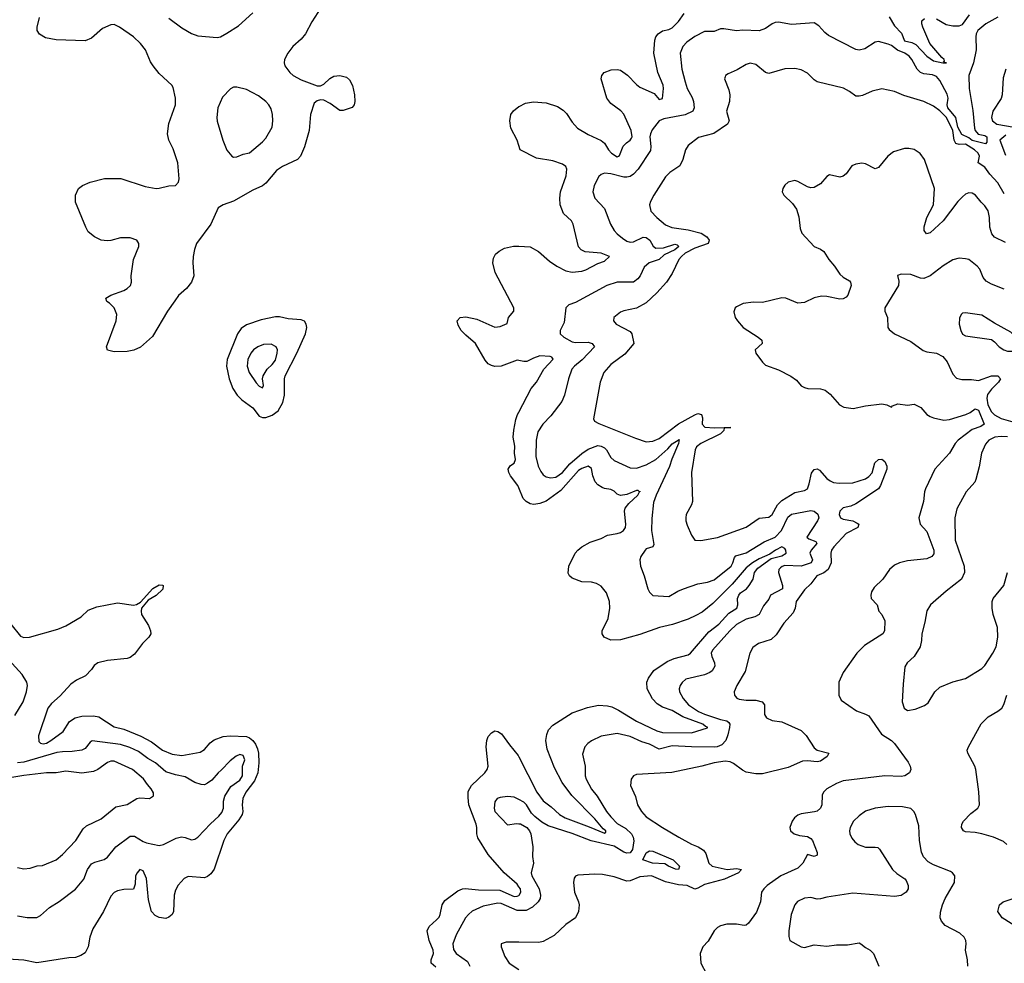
# Model space of a CAD drawing. Header units: inches. Extents: x 1173000 to 1307049, y 522583 to 678455.
# Tile 361 of 617: x 1266905 to 1273010, y 570669 to 576517. Entities that reach past the tile are written whole.
import ezdxf

# ---------------------------------------------------------------- set-up
doc = ezdxf.new("R2010")
doc.units = ezdxf.units.IN
doc.header["$MEASUREMENT"] = 0
doc.layers.add('B2567', color=7, linetype='Continuous')
doc.layers.add('B2577', color=7, linetype='Continuous')

msp = doc.modelspace()

# ---------------------------------------------------------------- linework, layer by layer
at = {"layer": 'B2567', "color": 5}
for points, elevation in [([(1268771.9, 576590), (1268716, 576504), (1268677.6, 576430), (1268650, 576396.4), (1268598.7, 576350), (1268567.8, 576310), (1268545.6, 576270), (1268544.5, 576250), (1268549.5, 576230), (1268579.6, 576190), (1268600.7, 576170), (1268650, 576144.7), (1268750, 576106.6), (1268770, 576106.6), (1268790, 576117.6), (1268828.2, 576151.8), (1268853.1, 576166.9), (1268890, 576170.7), (1268930, 576159.7), (1268950, 576143.6), (1268968.3, 576108.3), (1268979.9, 576050), (1268982, 576010), (1268978.8, 575990), (1268966.7, 575973.3), (1268910, 575953.2), (1268890, 575954.7), (1268830, 575997.6), (1268790, 576018), (1268770, 576019.1), (1268750, 576013.4), (1268730, 575998.8), (1268708.5, 575930), (1268700.3, 575830), (1268670.4, 575729.6), (1268645.1, 575670), (1268627.6, 575650), (1268533.4, 575606.6), (1268497.9, 575582.1), (1268430, 575502.8), (1268410, 575486.2), (1268350, 575460.9), (1268230, 575391.5), (1268166, 575370), (1268135.1, 575350), (1268089.2, 575250), (1268001, 575130), (1267987.8, 575092.2), (1267979.9, 575050), (1267977.5, 575010), (1267983.7, 574930), (1267969.9, 574890.1), (1267938.3, 574850), (1267890, 574807.1), (1267865.7, 574774.3), (1267821.8, 574710), (1267727.6, 574552.4), (1267653.9, 574486.1), (1267612.5, 574467.5), (1267570, 574459.9), (1267490, 574458.8), (1267450, 574468.6), (1267443, 574490), (1267502.5, 574650), (1267506.4, 574690), (1267490.1, 574730.1), (1267460.7, 574760.7), (1267445.5, 574770), (1267439.3, 574790), (1267470.7, 574810), (1267550, 574837.8), (1267571.6, 574850), (1267591.3, 574870), (1267597.6, 574890), (1267596.5, 574930), (1267609.4, 575030), (1267642.9, 575110), (1267644, 575130), (1267630.1, 575150.1), (1267590, 575165.5), (1267530, 575164.5), (1267470, 575148.1), (1267446.1, 575146.1), (1267410.2, 575150.2), (1267368.9, 575170), (1267330, 575202.4), (1267314.2, 575230), (1267250, 575384.9), (1267251.3, 575430), (1267269.2, 575470), (1267294.4, 575490), (1267342, 575510), (1267430, 575533.4), (1267532.1, 575532.1), (1267683.1, 575483.1), (1267750, 575471.3), (1267770, 575472.2), (1267830, 575487.1), (1267870, 575489.7), (1267890, 575509.6), (1267892.9, 575530), (1267885.5, 575630), (1267856.3, 575716.3), (1267830.3, 575770), (1267820.3, 575810), (1267830, 575873.2), (1267870.3, 575990), (1267870.3, 576030), (1267855.4, 576095.4), (1267848.2, 576110), (1267770, 576182.4), (1267731.4, 576231.4), (1267715.3, 576255.3), (1267684.2, 576330), (1267654.6, 576370), (1267610, 576410.4), (1267523, 576470), (1267490, 576486.3), (1267470, 576485.8), (1267418.5, 576461.5), (1267350, 576401.4), (1267310, 576385.4), (1267130, 576391.5), (1267064.3, 576404.3), (1267026.5, 576426.5), (1267013.5, 576450), (1267012.2, 576470), (1267027.1, 576530)], 740), ([(1267830, 576526), (1267910, 576467.2), (1267970, 576430.4), (1268010, 576417.1), (1268130, 576406.8), (1268150, 576410.8), (1268190, 576432.7), (1268260.9, 576479.1), (1268350, 576559.5)], 760), ([(1270000, 575736.5), (1269990.2, 575770), (1269950, 575844.9), (1269943.5, 575890), (1269950.2, 575930), (1269967.5, 575952.5), (1270000, 575978.8)], 740), ([(1270000, 574404.7), (1269990, 574406.9), (1269890, 574370.2), (1269850, 574367.9), (1269830, 574372.8), (1269810, 574384.6), (1269790, 574406.7), (1269730.2, 574510.2), (1269670, 574560.5), (1269642.4, 574590), (1269623, 574623), (1269617.4, 574650), (1269635.5, 574670), (1269670, 574675.2), (1269739.8, 574659.8), (1269850, 574611.6), (1269884.7, 574615.3), (1269927.1, 574632.9), (1269936.3, 574670), (1269968.2, 574710), (1269968.7, 574730), (1269851.8, 574950), (1269837.4, 575010), (1269842, 575038), (1269855.6, 575064.4), (1269876.9, 575083.1), (1269910, 575101.4), (1269965.9, 575114.1), (1270000, 575112.1)], 740), ([(1270000, 573616.2), (1269994.3, 573630), (1269947.5, 573690), (1269937.5, 573710), (1269934.2, 573730), (1269939.2, 573740.8), (1269947.2, 573752.8), (1269971.5, 573768.5), (1269978.5, 573790), (1269972.6, 573830), (1269974.1, 573874.1), (1269965, 573930), (1269967.7, 573972.3), (1269981.1, 574038.9), (1269992, 574070), (1270000, 574085.2)], 740), ([(1266850, 572770.9), (1266910, 572696.4), (1266930, 572687.8), (1266966, 572690), (1267141.4, 572738.6), (1267190, 572759.2), (1267285.1, 572814.9), (1267330, 572856.2), (1267382.3, 572877.7), (1267510, 572902), (1267610, 572887.1), (1267628.4, 572891.6), (1267653.5, 572906.5), (1267730, 572992.1), (1267770, 573014.1), (1267790, 573012.5), (1267794, 573010), (1267792.2, 572987.8), (1267751.1, 572948.9), (1267701.9, 572918.1), (1267660.3, 572870), (1267656.8, 572850), (1267660.5, 572830), (1267703.1, 572763.1), (1267715.8, 572730), (1267717, 572710), (1267705.2, 572690), (1267666.9, 572650), (1267615.5, 572584.5), (1267590, 572563.2), (1267570, 572556.9), (1267450, 572544.9), (1267389.5, 572530.5), (1267365.4, 572514.6), (1267349.4, 572490), (1267311.6, 572450), (1267255.8, 572424.2), (1267221.1, 572398.9), (1267154.5, 572325.5), (1267100.9, 572279.1), (1267078.8, 572250), (1267021.1, 572078.9), (1267023.8, 572043.8), (1267033.2, 572033.2), (1267050, 572028.5), (1267070, 572033.6), (1267097.1, 572050), (1267174.6, 572105.4), (1267213.1, 572166.9), (1267249.2, 572190.8), (1267290, 572200.1), (1267363, 572203), (1267396.1, 572196.1), (1267490, 572134.5), (1267550, 572120.2), (1267656.7, 572076.7), (1267721.4, 572041.4), (1267789.6, 571989.6), (1267850, 571963.7), (1267910, 571955.7), (1268022.6, 571977.4), (1268050, 571993.6), (1268085.7, 572034.3), (1268110, 572052.5), (1268166.7, 572073.3), (1268210, 572078.7), (1268310, 572073.2), (1268330, 572065), (1268350, 572048.8), (1268366.5, 572026.5), (1268378.6, 571998.6), (1268384.3, 571970), (1268388.3, 571910), (1268381.1, 571850), (1268360, 571800), (1268307.4, 571730), (1268288.2, 571690), (1268284.3, 571650), (1268288.5, 571610), (1268283.7, 571590), (1268262.7, 571557.3), (1268191.8, 571470), (1268169.6, 571430.4), (1268110, 571251.6), (1268090, 571222), (1268070, 571206), (1268050, 571198), (1267950, 571206.8), (1267925.3, 571194.7), (1267888.2, 571151.8), (1267870, 571120.9), (1267862.5, 571090), (1267857.9, 570990), (1267849, 570970), (1267830, 570953.6), (1267810, 570946.8), (1267770, 570952.9), (1267744.6, 570964.6), (1267720.9, 570990), (1267702.9, 571062.9), (1267690, 571194.3), (1267670, 571242.2), (1267650, 571250.1), (1267632.5, 571230), (1267623, 571210), (1267621.4, 571158.6), (1267610, 571128.9), (1267550, 571126.9), (1267510, 571118.3), (1267490, 571107.4), (1267470, 571084.9), (1267424.1, 570990), (1267358.4, 570881.6), (1267340.2, 570830), (1267328.8, 570771.2), (1267310, 570733), (1267283.8, 570716.2), (1267250, 570704.9), (1267210, 570702.6), (1267010, 570671.8), (1266930, 570687.4), (1266830, 570693.4)], 740), ([(1266874.9, 572205.1), (1266926.6, 572290), (1266947.4, 572350), (1266953.5, 572390), (1266949.6, 572410), (1266919.3, 572459.3), (1266837.6, 572550)], 760), ([(1270000, 571143.2), (1269990, 571158.1), (1269909.6, 571229.6), (1269810, 571342), (1269745.6, 571445.6), (1269739.6, 571470), (1269740.1, 571510), (1269735.6, 571530), (1269690.5, 571650), (1269684.4, 571695.6), (1269685.8, 571734.2), (1269705.7, 571770), (1269788.8, 571850), (1269803.1, 571870), (1269809, 571890), (1269798, 572010), (1269800.7, 572050), (1269810, 572075.1), (1269830, 572096.3), (1269850, 572109.6), (1269870, 572104.7), (1269892.7, 572090), (1269941.6, 572021.6), (1269996.1, 571956.1), (1270000, 571948.4)], 740), ([(1266890, 570963.7), (1266950, 570951.7), (1267010, 570951.7), (1267034.2, 570965.8), (1267090, 571014.4), (1267150, 571052), (1267250, 571127.7), (1267302.6, 571190), (1267324.1, 571250), (1267350, 571285.6), (1267370, 571295.8), (1267428.2, 571311.8), (1267450, 571326), (1267501.3, 571390), (1267590, 571456.9), (1267616.4, 571456.4), (1267670, 571423.2), (1267690, 571415.9), (1267770, 571398.9), (1267795.8, 571404.2), (1267875.8, 571444.2), (1267907.2, 571452.8), (1267930, 571449.1), (1267970, 571433.2), (1267990, 571436.9), (1268008.4, 571450), (1268087.7, 571532.3), (1268140.4, 571579.6), (1268157.6, 571602.4), (1268168.3, 571630), (1268167.5, 571672.5), (1268175.9, 571704.1), (1268214.7, 571765.3), (1268270, 571803.2), (1268287.1, 571830), (1268285.4, 571890), (1268300.9, 571930), (1268290, 571956), (1268270, 571962.2), (1268246.8, 571953.2), (1268210, 571923.5), (1268154.8, 571865.2), (1268134.4, 571850), (1268095.5, 571804.5), (1268070, 571784.2), (1268050, 571775.6), (1268030, 571776.2), (1267990, 571788.4), (1267930, 571824.7), (1267870, 571836.3), (1267810, 571854.7), (1267746.2, 571910), (1267698.3, 571938.3), (1267640.8, 571980.8), (1267587, 572007), (1267530, 572024.3), (1267353.7, 572046.3), (1267341.1, 572038.9), (1267310, 571999.2), (1267290, 571989.8), (1267230, 571980.2), (1267170, 571979.4), (1267134.1, 571974.1), (1266930, 571915.3), (1266891.6, 571911.6)], 760), ([(1266890, 571262.8), (1266930, 571254.9), (1266970, 571258.3), (1267012.4, 571272.4), (1267046.3, 571273.7), (1267130, 571310.3), (1267170, 571342.3), (1267252.4, 571430), (1267297.6, 571502.4), (1267318.9, 571521.1), (1267410, 571564.5), (1267501.5, 571638.5), (1267570, 571653.5), (1267630, 571689.1), (1267650, 571694.3), (1267710, 571690.7), (1267734.2, 571705.8), (1267734.8, 571725.2), (1267720.7, 571750), (1267696.2, 571776.2), (1267672, 571812), (1267604.4, 571870), (1267490, 571922), (1267470, 571921.5), (1267450, 571913), (1267390, 571868.7), (1267362.3, 571857.7), (1267290, 571847.1), (1267190, 571858.4), (1267130, 571848.3), (1267070, 571849.9), (1266930, 571831.9), (1266830, 571815.3)], 780), ([(1270000, 571682.7), (1269970, 571697.4), (1269930, 571702), (1269883, 571697), (1269864.7, 571690), (1269850.7, 571669.3), (1269847.3, 571630), (1269850.8, 571610), (1269930, 571527.7), (1269984.8, 571535.2), (1270000, 571533.9)], 760), ([(1269483.9, 570643.9), (1269456.1, 570670), (1269455.3, 570690), (1269471.4, 570730), (1269468.8, 570750), (1269443.3, 570810), (1269431.4, 570870), (1269442.9, 570897.1), (1269490, 570937.3), (1269504.6, 570955.4), (1269512.5, 570970), (1269523.9, 571030), (1269541.6, 571058.4), (1269621.8, 571118.2), (1269650, 571129.9), (1269667.8, 571132.2), (1269750, 571124.7), (1269881.4, 571121.4), (1269970, 571083.4), (1269990, 571084), (1270000, 571089.3)], 740), ([(1270000, 570996), (1269990, 570996.1), (1269890, 571039.5), (1269870, 571041.6), (1269777.9, 571022.1), (1269710, 570991.1), (1269688.1, 570971.9), (1269669.1, 570950), (1269610, 570845.6), (1269590.2, 570790), (1269594.8, 570754.8), (1269610, 570730.3), (1269680.6, 570680.6), (1269695.2, 570650)], 760), ([(1270000, 570798.5), (1269920.6, 570799.4), (1269890.8, 570790), (1269890.5, 570770), (1269913.7, 570710), (1269939.3, 570670), (1270000, 570629.1)], 780)]:
    msp.add_lwpolyline(points, dxfattribs=dict(at, elevation=elevation))
for points, elevation in [([(1268250, 576099.2), (1268230, 576097.7), (1268211.3, 576088.7), (1268163, 576037), (1268132.4, 575970), (1268126.4, 575910), (1268128.7, 575888.7), (1268164.9, 575770), (1268190, 575707.7), (1268220.7, 575670), (1268230, 575664.4), (1268250, 575666), (1268290, 575683.1), (1268330, 575692.4), (1268410, 575758.9), (1268430, 575783.1), (1268469.7, 575850), (1268474, 575890), (1268472.4, 575930), (1268464, 575964), (1268449.7, 575989.7), (1268429.8, 576009.8), (1268384.9, 576044.9), (1268346.2, 576066.2), (1268310, 576083.1)], 760), ([(1268490, 574675), (1268402.9, 574657.1), (1268310, 574625.5), (1268278.1, 574601.9), (1268254.4, 574570), (1268191.8, 574410), (1268186.7, 574370), (1268203.5, 574290), (1268225.6, 574230), (1268252.5, 574190), (1268281.3, 574161.3), (1268350, 574110.8), (1268390, 574060.4), (1268410, 574050.6), (1268430, 574050.6), (1268470, 574065.1), (1268508.1, 574091.9), (1268536.8, 574143.2), (1268547.4, 574190), (1268547.2, 574290), (1268551.7, 574310), (1268623, 574450), (1268677.1, 574570), (1268684.6, 574610), (1268681.2, 574630), (1268670, 574647.7), (1268650, 574657.5), (1268570, 574661.7), (1268515, 574675)], 740), ([(1268464.9, 574504.9), (1268416.9, 574503.1), (1268380.9, 574490), (1268354.7, 574470), (1268338, 574450), (1268318.7, 574410), (1268316, 574370), (1268327.8, 574330), (1268370, 574266), (1268390, 574244.9), (1268410, 574236), (1268415.6, 574250), (1268411, 574290), (1268415.3, 574310), (1268438.9, 574350), (1268470, 574380.2), (1268490, 574407.1), (1268501.3, 574450), (1268502.5, 574470), (1268495.1, 574490)], 760)]:
    msp.add_lwpolyline(points, close=True, dxfattribs=dict(at, elevation=elevation))
at = {"layer": 'B2577', "color": 5}
for points, elevation in [([(1270000, 575978.8), (1270000.7, 575979.3), (1270041.4, 575998.6), (1270090, 576007.6), (1270170, 576002.4), (1270239.2, 575979.2), (1270275.4, 575955.4), (1270294.9, 575934.9), (1270330, 575880.7), (1270364.3, 575844.3), (1270430, 575805.7), (1270510, 575767.5), (1270530.4, 575750.4), (1270556.1, 575710), (1270575.2, 575690), (1270610, 575667), (1270617.6, 575670), (1270624.1, 575675.9), (1270647.1, 575732.9), (1270666.2, 575753.8), (1270690.2, 575770), (1270698.2, 575781.8), (1270701.9, 575790), (1270697, 575830), (1270650.8, 575930.8), (1270632.6, 575952.6), (1270570, 575997.6), (1270544.8, 576030), (1270511.1, 576150), (1270514.2, 576170), (1270528, 576190), (1270573.1, 576206.9), (1270610, 576208.2), (1270630, 576203.2), (1270673.9, 576173.9), (1270730, 576114), (1270750, 576099), (1270839.2, 576059.2), (1270870, 576021.8), (1270890, 576027.3), (1270896.3, 576090), (1270893.7, 576110), (1270862.1, 576190), (1270835.9, 576310), (1270843, 576390), (1270849.5, 576410.5), (1270864, 576430), (1270890, 576447.1), (1270930, 576455.6), (1270950, 576466.2), (1270990, 576505.4), (1271024.1, 576555.9)], 740), ([(1272970, 576531.5), (1272894.7, 576490), (1272846.5, 576450), (1272836.3, 576430), (1272832.6, 576410), (1272836.3, 576330), (1272819.1, 576250), (1272790.7, 576170), (1272791, 576090), (1272814.3, 575954.3), (1272824.4, 575844.4), (1272829.4, 575829.4), (1272847.2, 575807.2), (1272890, 575798.1), (1272901.4, 575790), (1272902.4, 575757.6), (1272892.5, 575747.5), (1272810, 575768.9), (1272790, 575784.7), (1272745.5, 575805.5), (1272722.2, 575850), (1272708.7, 575910), (1272660, 575970), (1272656.2, 575990), (1272662.3, 576030), (1272655.7, 576055.7), (1272610, 576140.7), (1272590, 576163.7), (1272564.2, 576175.8), (1272510, 576181.5), (1272490, 576189.8), (1272469.4, 576209.4), (1272436.3, 576270), (1272420.3, 576290), (1272392.4, 576310), (1272347.1, 576327.1), (1272310, 576356.5), (1272290, 576365), (1272230, 576381.1), (1272210, 576378.3), (1272144.6, 576335.4), (1272110, 576327.3), (1272090, 576331.2), (1271918.8, 576418.8), (1271896.5, 576436.5), (1271859.6, 576479.6), (1271830, 576497.4), (1271690, 576487.7), (1271610, 576500.4), (1271590, 576498.5), (1271570, 576491.1), (1271530, 576461.5), (1271490, 576448.2), (1271387.8, 576452.2), (1271350, 576447.4), (1271270, 576460.6), (1271250, 576459.7), (1271210, 576444), (1271150, 576444.4), (1271090, 576412.9), (1271041.7, 576378.3), (1271015.5, 576350), (1270999.2, 576310), (1271011, 576210), (1271030.8, 576130.8), (1271044.3, 576090), (1271075, 576035), (1271082.6, 576010), (1271086, 575970), (1271078.9, 575950), (1271032, 575928), (1270897.9, 575902.1), (1270869.3, 575890.7), (1270826, 575834), (1270815.2, 575810), (1270811, 575790), (1270819, 575730), (1270815, 575705), (1270739.8, 575590), (1270710, 575558.3), (1270690, 575545.7), (1270670, 575539.9), (1270650, 575540.2), (1270570, 575561), (1270530, 575564.5), (1270510, 575557.7), (1270495.6, 575544.4), (1270466.7, 575490), (1270458.3, 575450), (1270471.2, 575411.2), (1270530, 575345.5), (1270568.9, 575250), (1270590.9, 575210.9), (1270609.4, 575189.4), (1270642.5, 575162.5), (1270670, 575145), (1270690, 575138.2), (1270710, 575139.8), (1270770, 575169.3), (1270790, 575166.3), (1270811.2, 575151.2), (1270832.1, 575112.1), (1270850, 575101.6), (1270897.5, 575102.5), (1270965.9, 575125.9), (1270982, 575122), (1270991.9, 575110), (1270967.1, 575090), (1270899.8, 575060.2), (1270870, 575030.8), (1270808.4, 575010), (1270777.6, 574982.4), (1270752.1, 574930), (1270737.3, 574910), (1270710, 574890.9), (1270610, 574889.2), (1270544.9, 574870), (1270350, 574764.4), (1270310.2, 574749.8), (1270290.3, 574730), (1270279.9, 574640.1), (1270254.9, 574590), (1270255.5, 574570), (1270278, 574550), (1270330, 574521.1), (1270350, 574516.6), (1270430, 574517.8), (1270455.3, 574510), (1270467.8, 574490), (1270392.3, 574407.7), (1270345.2, 574370), (1270329.1, 574350), (1270306.7, 574290), (1270283.2, 574190), (1270265.5, 574150), (1270198.3, 574061.7), (1270149.2, 574010), (1270118.3, 573961.7), (1270106.3, 573910), (1270105.9, 573810), (1270120.1, 573750), (1270135.7, 573715.7), (1270150, 573696.5), (1270170, 573683.5), (1270197.4, 573677.4), (1270230, 573681.4), (1270270, 573710.8), (1270316.4, 573763.6), (1270390, 573828.7), (1270430, 573855), (1270490, 573876.9), (1270510, 573874.3), (1270530, 573863.9), (1270543.1, 573850), (1270570, 573802.3), (1270590, 573784.5), (1270690, 573740.1), (1270730, 573736.3), (1270790, 573757.2), (1270850, 573791.8), (1270923.6, 573856.4), (1270950, 573887.8), (1270994.6, 573914.6), (1270989, 573890), (1270947.8, 573792.2), (1270933.5, 573746.5), (1270851.5, 573570), (1270835.6, 573524.4), (1270825, 573425), (1270823, 573350), (1270835.7, 573264.3), (1270830, 573249.8), (1270790, 573236.9), (1270782.4, 573230), (1270756.4, 573190), (1270750.4, 573170), (1270754, 573130), (1270777, 573070), (1270798.7, 572990), (1270809.1, 572969.1), (1270830, 572948.7), (1270930, 572941.2), (1270984.5, 572975.5), (1271020.9, 572990), (1271110, 573020.8), (1271170.3, 573030.3), (1271210, 573046), (1271315.2, 573130), (1271326.9, 573150), (1271336.8, 573183.2), (1271346.1, 573193.9), (1271410, 573212.9), (1271520.2, 573279.8), (1271590, 573310.1), (1271628.6, 573350), (1271667.5, 573432.5), (1271690, 573452.1), (1271810, 573475.1), (1271830, 573470.7), (1271852.9, 573452.9), (1271859.1, 573430), (1271851.2, 573410), (1271784.6, 573310), (1271798.7, 573298.7), (1271841.7, 573281.7), (1271847.8, 573270), (1271811.4, 573230), (1271803.5, 573210), (1271821.1, 573170), (1271811.3, 573150), (1271750, 573130.4), (1271650, 573133.3), (1271632.1, 573127.9), (1271621.1, 573118.9), (1271612, 573110), (1271609.3, 573090), (1271634.3, 573010), (1271634, 572990), (1271559.2, 572950), (1271550, 572926), (1271516, 572884), (1271489.4, 572830.6), (1271463.2, 572816.8), (1271410, 572800.9), (1271350, 572769.1), (1271307.8, 572730), (1271200.5, 572610), (1271192.9, 572590), (1271195.7, 572570), (1271212.3, 572530), (1271214.3, 572510), (1271198.7, 572481.3), (1271184.6, 572470), (1271150, 572455.4), (1271034.8, 572430), (1271011.6, 572408.4), (1270999.5, 572390), (1270993.7, 572370), (1270996, 572350), (1271018, 572310), (1271052.1, 572270), (1271112.7, 572230), (1271150, 572212.9), (1271250, 572179.4), (1271290, 572170.6), (1271301, 572161), (1271307.1, 572150), (1271306.3, 572130), (1271296.5, 572083.5), (1271282.6, 572050), (1271257.7, 572022.3), (1271230, 572010.3), (1271210, 572008.9), (1271069.5, 572009.5), (1270950, 572016.1), (1270870, 571995), (1270810, 572026.5), (1270761.7, 572041.7), (1270690, 572074.5), (1270610, 572092.1), (1270510, 572076.9), (1270450, 572046.9), (1270426.4, 572030), (1270408.7, 572010), (1270394.9, 571965.1), (1270411.5, 571890), (1270411.4, 571830), (1270416.9, 571810), (1270450, 571747.2), (1270484.8, 571704.8), (1270543.8, 571610), (1270570, 571577.3), (1270610, 571535.9), (1270663.6, 571503.6), (1270698.9, 571470), (1270709.1, 571450), (1270712.6, 571427.4), (1270705.2, 571374.8), (1270690, 571353.3), (1270670, 571351.1), (1270650, 571357.3), (1270590, 571393.8), (1270447.7, 571427.7), (1270330, 571473.4), (1270180.7, 571520.7), (1270143.1, 571543.1), (1270098.5, 571578.5), (1270078.9, 571598.9), (1270046.6, 571650), (1270030, 571668), (1270000, 571682.7)], 760), ([(1272295.3, 576535.3), (1272330, 576478.3), (1272373, 576433), (1272390, 576386.3), (1272435.9, 576375.9), (1272461.9, 576361.9), (1272530, 576291.6), (1272570, 576262.3), (1272628, 576250), (1272651.3, 576250), (1272632.7, 576252.7), (1272638.8, 576261.2), (1272637.6, 576270), (1272621.6, 576281.6), (1272548.9, 576368.9), (1272505.5, 576470), (1272498.6, 576490), (1272498.9, 576510), (1272515, 576525)], 740), ([(1272590, 576521.4), (1272650, 576487.5), (1272690, 576479.4), (1272730, 576479.6), (1272750, 576487.3), (1272794.1, 576545.9)], 740), ([(1273010, 575437.1), (1272970, 575506.2), (1272919.6, 575559.6), (1272890, 575603.2), (1272848.7, 575630), (1272855.7, 575670), (1272848.4, 575690), (1272825.8, 575710), (1272770, 575745.4), (1272730, 575744.1), (1272708.4, 575750), (1272698.3, 575770), (1272691.4, 575830), (1272651, 575910), (1272610, 575952.7), (1272570, 575981), (1272510, 576009.1), (1272386.3, 576046.3), (1272330, 576071.1), (1272250, 576087.8), (1272190, 576074.7), (1272130, 576047), (1272110, 576042.2), (1272090, 576043.5), (1272050, 576072.2), (1272012.2, 576092.2), (1271850, 576131.3), (1271830, 576143.6), (1271790, 576186), (1271750, 576206.9), (1271710, 576213.7), (1271650, 576211.1), (1271550, 576184), (1271529.8, 576189.8), (1271470, 576238.3), (1271433.3, 576246.7), (1271410, 576239.7), (1271354.4, 576205.6), (1271298, 576182), (1271281.6, 576170), (1271278.3, 576161.7), (1271274.4, 576150), (1271302, 576082), (1271308.4, 576050), (1271304.9, 576010), (1271288, 575950), (1271303.2, 575890), (1271294.3, 575870), (1271208.9, 575811.1), (1271113.8, 575786.2), (1271050, 575736.2), (1271032.4, 575710), (1271016.9, 575650), (1270997.3, 575610), (1270935.8, 575570), (1270910, 575542), (1270836.1, 575430), (1270816.5, 575390), (1270810.3, 575370), (1270819, 575330), (1270856, 575290), (1270910, 575246.2), (1270948.9, 575228.9), (1271050, 575213.8), (1271130, 575194.1), (1271164.7, 575170), (1271179, 575150), (1271177.8, 575142.2), (1271172.7, 575130), (1271090, 575100.1), (1271030.8, 575070), (1271007.6, 575050), (1270991.7, 575030), (1270950, 574943.1), (1270915.8, 574890), (1270855.6, 574824.4), (1270790, 574762.8), (1270730, 574728.5), (1270650, 574712.6), (1270630, 574704.7), (1270588.8, 574670), (1270586.3, 574650), (1270603.1, 574630), (1270690, 574584.9), (1270700.4, 574570), (1270712, 574510), (1270657, 574443), (1270570, 574380.5), (1270526, 574330), (1270503.6, 574270), (1270463.4, 574043.4), (1270468.5, 574028.5), (1270494.8, 574014.8), (1270723, 573923), (1270790, 573900.7), (1270830, 573905.2), (1270870, 573921), (1270990, 574012), (1271090, 574068.6), (1271110, 574075), (1271132, 574070), (1271138.8, 574050), (1271137, 574010), (1271152.2, 573992.2), (1271213, 573987), (1271314.8, 573990), (1271272.7, 573987.3), (1271270.2, 573970), (1271250, 573950), (1271127.8, 573890), (1271101.2, 573870), (1271092.3, 573850), (1271070.2, 573710), (1271075.6, 573530), (1271070.2, 573509.8), (1271038, 573450), (1271035.3, 573430), (1271035.8, 573410), (1271044.2, 573384.2), (1271070, 573321), (1271090, 573290.7), (1271128.5, 573288.5), (1271231.5, 573308.5), (1271410, 573371.7), (1271490, 573427), (1271550, 573434), (1271570, 573450.3), (1271603.4, 573510), (1271630, 573537.2), (1271710, 573585.6), (1271770, 573598.3), (1271789.9, 573610.1), (1271800.8, 573639.2), (1271814.1, 573705.9), (1271830, 573729.4), (1271850, 573733.8), (1271864.5, 573724.5), (1271910, 573673.6), (1271930, 573658.1), (1271950, 573649), (1271985, 573645), (1272070, 573647.3), (1272150, 573672.1), (1272170, 573684.9), (1272191.2, 573708.8), (1272207.3, 573770), (1272230, 573791.5), (1272250, 573793.6), (1272270, 573777.8), (1272281.2, 573750), (1272281.2, 573730), (1272241.7, 573630), (1272229.6, 573610), (1272090, 573516), (1272058.7, 573501.3), (1272010, 573491.1), (1271989.4, 573470), (1271986.4, 573450), (1271993.4, 573430), (1272010, 573421.7), (1272070, 573411), (1272096.7, 573396.7), (1272108.2, 573390), (1272101.8, 573370), (1272030, 573331.5), (1271952.6, 573250), (1271939.3, 573230), (1271935, 573210), (1271935.6, 573150), (1271918.1, 573110), (1271891.8, 573088.2), (1271848.4, 573070), (1271810, 573020.8), (1271770, 572983.5), (1271720.2, 572910), (1271712.9, 572870), (1271699.8, 572840.2), (1271643, 572777), (1271595.6, 572704.4), (1271564.1, 572675.9), (1271485.5, 572650), (1271450, 572625.1), (1271431.8, 572590), (1271402.8, 572477.2), (1271351.7, 572390), (1271335.8, 572350), (1271337.1, 572330), (1271342.3, 572322.3), (1271351.8, 572311.8), (1271365.8, 572305.8), (1271410, 572299.3), (1271470, 572299.8), (1271508.1, 572288.1), (1271522.6, 572270), (1271522, 572210), (1271535, 572190), (1271570, 572174.2), (1271630, 572164.6), (1271750, 572110.7), (1271780.5, 572080.5), (1271830, 572003.9), (1271850, 571989.5), (1271922.4, 571970), (1271911, 571950), (1271870, 571921.4), (1271850, 571916.8), (1271790, 571923.6), (1271758.9, 571921.1), (1271670, 571882.1), (1271510, 571842.9), (1271470, 571842.5), (1271410, 571853.5), (1271385.6, 571865.6), (1271330, 571907.5), (1271310, 571917.4), (1271279.3, 571920.7), (1271210, 571910.6), (1271134.8, 571890), (1270948.5, 571851.5), (1270730, 571839.1), (1270710.2, 571829.8), (1270697, 571810), (1270692.9, 571770), (1270722, 571702), (1270735.6, 571650), (1270759.7, 571610), (1270790, 571577.3), (1270890.3, 571510), (1270991.7, 571450), (1271070, 571406.8), (1271112.4, 571390), (1271143.7, 571370), (1271159.5, 571350), (1271178.6, 571290), (1271198.6, 571270), (1271290.4, 571249.6), (1271350, 571257.1), (1271381.2, 571250), (1271361.7, 571230), (1271275.1, 571190), (1271150, 571157.1), (1271110, 571133.6), (1271090, 571128.7), (1271043, 571150), (1270990, 571155.7), (1270910, 571174.3), (1270821.2, 571210), (1270750, 571204.5), (1270690, 571179.8), (1270670, 571178.5), (1270590, 571205.1), (1270518, 571218), (1270470, 571221), (1270364.9, 571215.1), (1270350, 571209.3), (1270342.8, 571197.2), (1270338, 571170), (1270345, 571110), (1270370.3, 571050), (1270373.7, 571030), (1270370.3, 570990), (1270350, 570949.6), (1270290, 570909.7), (1270218.7, 570841.3), (1270150, 570803.1), (1270123, 570797), (1270000, 570798.5)], 780), ([(1273019.1, 576210), (1273003.4, 576156.6), (1272997.6, 576050), (1272990, 576028.2), (1272939.7, 575950), (1272930.2, 575910), (1272937.3, 575890), (1272963.1, 575870), (1273070.6, 575850)], 780), ([(1273019.2, 575800.8), (1272981.7, 575770), (1273016.3, 575676.3)], 780), ([(1270000, 575112.1), (1270070, 575108.1), (1270120.7, 575080.7), (1270190, 575021.1), (1270234.6, 574990), (1270290, 574960.5), (1270330, 574951.1), (1270390, 574957.1), (1270414.6, 574965.4), (1270490, 575006), (1270530, 575020.6), (1270562.4, 575050), (1270510, 575069.4), (1270410, 575078.7), (1270385.5, 575090), (1270369.6, 575109.6), (1270336.2, 575250), (1270325.5, 575270), (1270275.8, 575315.8), (1270255.2, 575370), (1270252.8, 575410), (1270258, 575450), (1270294, 575550), (1270296.5, 575590), (1270290, 575607.3), (1270270, 575622), (1270210, 575641.5), (1270110, 575659.3), (1270007.8, 575710), (1270000, 575736.5)], 740), ([(1273016.8, 575136.8), (1272950, 575169.8), (1272932.2, 575190), (1272921.1, 575230), (1272918, 575290), (1272910, 575333), (1272890, 575362.6), (1272865.6, 575385.6), (1272831.6, 575430), (1272810, 575442.2), (1272790, 575444.2), (1272770, 575436), (1272750, 575419.1), (1272722.1, 575390), (1272630.8, 575269.2), (1272550, 575195.3), (1272527.6, 575190), (1272513.7, 575210), (1272513.1, 575233.1), (1272530.5, 575290), (1272569.8, 575370), (1272576.1, 575470), (1272514.1, 575650), (1272487.6, 575687.6), (1272450, 575711.4), (1272418.5, 575718.5), (1272390, 575718.6), (1272323.2, 575696.8), (1272287.8, 575670), (1272230, 575601.3), (1272210, 575593.3), (1272150, 575623.2), (1272126.5, 575626.5), (1272090, 575622.1), (1272065.2, 575610), (1272030, 575561.6), (1272010, 575546.3), (1271990, 575541.3), (1271925.7, 575554.3), (1271910, 575544.5), (1271870, 575498.7), (1271830, 575477), (1271810, 575475.1), (1271790, 575480.9), (1271730, 575514.5), (1271710, 575519.5), (1271670, 575509.4), (1271648.7, 575491.3), (1271636.3, 575470), (1271633, 575450), (1271642, 575430), (1271697.5, 575377.5), (1271722, 575342), (1271734.9, 575294.9), (1271743.1, 575223.1), (1271753.8, 575193.8), (1271830, 575110.8), (1271870, 575095.5), (1271890, 575080.7), (1271921.7, 575030), (1271956.5, 574990), (1271990, 574939.3), (1272010, 574921.3), (1272050, 574898), (1272056.4, 574890), (1272060.3, 574870), (1272039.5, 574810), (1272030, 574797.6), (1272010, 574786), (1271990, 574784.2), (1271910, 574801.5), (1271877, 574803), (1271830, 574792), (1271770, 574764.7), (1271730, 574760.7), (1271655.3, 574790), (1271630, 574793.3), (1271510, 574764.7), (1271454.2, 574765.8), (1271390, 574758.7), (1271350, 574738), (1271342, 574730), (1271333, 574707), (1271340.3, 574670), (1271354.9, 574650), (1271390, 574609.4), (1271484.4, 574550), (1271507.2, 574530), (1271508.2, 574510), (1271465.5, 574470), (1271468.2, 574450), (1271510, 574393.4), (1271530, 574375.5), (1271610, 574345.7), (1271686.9, 574306.9), (1271722, 574282), (1271750, 574247.7), (1271770, 574237.3), (1271790.7, 574230.7), (1271870, 574228.9), (1271900, 574220), (1271930, 574195.8), (1271988.4, 574130), (1272015.3, 574115.3), (1272072.9, 574107.1), (1272150, 574122.8), (1272250, 574134.9), (1272282, 574130), (1272310, 574114.8), (1272316.9, 574123.1), (1272350, 574134.9), (1272410, 574127.8), (1272450, 574133.6), (1272493.1, 574113.1), (1272530, 574070.4), (1272550, 574058.3), (1272570, 574049.2), (1272633.9, 574033.9), (1272670, 574038.1), (1272770.6, 574069.4), (1272798.4, 574081.6), (1272830, 574105.4), (1272850, 574097.2), (1272884.2, 574010), (1272863.7, 573996.3), (1272810, 573977.2), (1272724.7, 573910), (1272704.6, 573890), (1272669.1, 573830.9), (1272579.5, 573730), (1272520.9, 573610), (1272514.6, 573590), (1272509, 573530), (1272479, 573430), (1272488.9, 573390), (1272530, 573343.8), (1272573.2, 573230), (1272573.6, 573206.4), (1272559.5, 573190), (1272530, 573176.1), (1272410, 573163.1), (1272361, 573150), (1272330, 573135.6), (1272297.1, 573110), (1272256.5, 573050), (1272202.4, 572997.6), (1272186.5, 572970), (1272181.5, 572950), (1272185.3, 572930), (1272220.5, 572890), (1272231, 572850), (1272250, 572831), (1272270, 572791.3), (1272267.7, 572730), (1272257.1, 572710), (1272142.5, 572637.5), (1272094.9, 572590), (1272010.3, 572470), (1271984.6, 572410), (1271983.1, 572330), (1271998.9, 572298.9), (1272093.3, 572233.3), (1272150, 572213.4), (1272170, 572201.3), (1272249.4, 572089.4), (1272310, 572050.2), (1272330, 572031.5), (1272414.2, 571914.2), (1272425.8, 571890), (1272429.3, 571870), (1272421.6, 571850), (1272392.2, 571830), (1272370, 571825.5), (1272270, 571831.4), (1272010, 571799), (1271970, 571783.7), (1271910, 571749.8), (1271889.4, 571730), (1271879.8, 571710), (1271878, 571650), (1271870, 571629.3), (1271850, 571612), (1271833.5, 571606.5), (1271750, 571594.3), (1271730, 571587.6), (1271708.2, 571570), (1271694.9, 571550), (1271679.1, 571510), (1271684.9, 571490), (1271706.8, 571470), (1271739.9, 571459.9), (1271790, 571453.8), (1271810, 571442), (1271819.6, 571430), (1271850, 571356), (1271850, 571338), (1271830, 571329.6), (1271790, 571342), (1271760.4, 571290), (1271730, 571258.8), (1271624.9, 571210), (1271539.5, 571150), (1271518, 571130), (1271505.3, 571110), (1271498.3, 571050), (1271474, 570986), (1271423.4, 570916.6), (1271410, 570904.7), (1271396.7, 570903.3), (1271350, 570910.7), (1271290, 570910.7), (1271250, 570899.8), (1271232.2, 570890), (1271210.9, 570869.1), (1271173.5, 570806.5), (1271139.5, 570770), (1271123.6, 570730), (1271127.8, 570670), (1271163.1, 570603.1)], 820), ([(1273010, 574846.9), (1272930, 574878.3), (1272896.8, 574896.8), (1272878.2, 574918.2), (1272857.2, 574970), (1272842.6, 574990), (1272790, 575029.7), (1272770, 575035.4), (1272730, 575038), (1272690, 575028.4), (1272630, 574991), (1272550.8, 574929.2), (1272510, 574913.5), (1272490, 574915.1), (1272430, 574936.9), (1272370, 574939.3), (1272348.6, 574931.4), (1272355.6, 574895.6), (1272353.4, 574870), (1272268.3, 574730), (1272269.4, 574709.4), (1272285.7, 574670), (1272288.2, 574610), (1272296.7, 574596.7), (1272328.8, 574568.8), (1272430, 574522.4), (1272507.1, 574467.1), (1272530, 574458.9), (1272590, 574449.2), (1272629.4, 574429.4), (1272656.3, 574396.3), (1272690, 574320.7), (1272714.2, 574294.2), (1272745.8, 574285.8), (1272807.2, 574287.2), (1272850, 574281.1), (1272930, 574308.7), (1272970, 574309.1), (1272987.1, 574290), (1272973.2, 574270), (1272930, 574227.6), (1272906.4, 574193.6), (1272901.1, 574170), (1272907.3, 574130), (1272930, 574087.3), (1272950, 574066.8), (1272990, 574044.9), (1273063.4, 574023.4)], 840), ([(1270000, 574085.2), (1270076.3, 574230), (1270110, 574270.9), (1270154.2, 574350), (1270212.1, 574412.1), (1270204.4, 574424.4), (1270194, 574430), (1270130, 574432.6), (1270090, 574419.5), (1270050, 574399.2), (1270030, 574398), (1270000, 574404.7)], 740), ([(1273030, 573931.7), (1272990, 573933.9), (1272950.8, 573929.2), (1272914, 573910), (1272893.2, 573886.8), (1272869.3, 573830), (1272854.3, 573745.7), (1272833.7, 573666.3), (1272826.3, 573650), (1272773.4, 573590), (1272714.5, 573485.5), (1272702.4, 573430), (1272705.2, 573290), (1272760.2, 573130), (1272763.1, 573090), (1272743.7, 573050), (1272650, 572975.6), (1272552.7, 572890), (1272530, 572854), (1272518, 572782), (1272498, 572710), (1272497.3, 572670), (1272489.1, 572630), (1272450, 572569.7), (1272408.5, 572530), (1272393.1, 572506.9), (1272382, 572398), (1272377.1, 572290), (1272387.9, 572250), (1272410, 572234.9), (1272456.4, 572243.6), (1272514.2, 572265.8), (1272537.2, 572282.8), (1272578.4, 572350), (1272610, 572380.7), (1272690, 572413.7), (1272770, 572433.4), (1272870, 572496.5), (1272890, 572514), (1272939.7, 572590), (1272958.9, 572630), (1272969.7, 572690), (1272967.2, 572750), (1272941.5, 572830), (1272935, 572870), (1272934.7, 572910), (1272941.7, 572930), (1273007.8, 573010), (1273029.7, 573090)], 840), ([(1270748.6, 573591.3), (1270738.7, 573598.7), (1270730, 573597.8), (1270670, 573574.3), (1270630, 573568.4), (1270610, 573575.8), (1270590, 573595.6), (1270570, 573605.5), (1270530.2, 573610.2), (1270516.4, 573616.4), (1270490, 573633.8), (1270473.3, 573653.3), (1270458, 573690), (1270450, 573735.8), (1270430, 573750.1), (1270390, 573735.5), (1270370, 573722), (1270261, 573599), (1270170, 573532.5), (1270130, 573517.2), (1270092.5, 573512.5), (1270070, 573517.1), (1270045.3, 573530), (1270027.2, 573550), (1270000, 573616.2)], 740), ([(1270000, 571948.4), (1270111.4, 571730), (1270150, 571676.2), (1270199.1, 571639.1), (1270251.9, 571590), (1270286.9, 571570), (1270435.3, 571515.3), (1270530, 571474.7), (1270539, 571481), (1270539.2, 571490), (1270522.4, 571502.4), (1270470, 571563.5), (1270327.6, 571707.6), (1270267.3, 571790), (1270220.3, 571880.3), (1270175.9, 571995.9), (1270167.6, 572050), (1270173.6, 572086.4), (1270184.2, 572115.8), (1270210, 572143.5), (1270330, 572220.8), (1270425.1, 572254.9), (1270492.6, 572267.4), (1270550, 572264.9), (1270577, 572257), (1270618.1, 572238.1), (1270730, 572169.5), (1270855.4, 572110), (1270890, 572099), (1271070, 572096.5), (1271170, 572127), (1271170, 572131), (1271156.1, 572136.1), (1271139.6, 572150), (1271016.5, 572196.5), (1270950, 572235.2), (1270890, 572256.9), (1270856.7, 572276.7), (1270827.8, 572307.8), (1270795, 572370), (1270794.3, 572410), (1270803.3, 572436.7), (1270837.5, 572482.5), (1270920.3, 572539.7), (1270961.9, 572558.1), (1271050, 572579.8), (1271064.4, 572590), (1271177.2, 572722.8), (1271240.1, 572770), (1271301.2, 572838.8), (1271351.5, 572870), (1271358, 572890), (1271355.8, 572930), (1271362.8, 572950), (1271374.8, 572965.2), (1271411, 572990), (1271428.6, 573010), (1271451.6, 573050), (1271460.8, 573090), (1271481.6, 573118.4), (1271563.4, 573176.6), (1271630, 573194.9), (1271657.7, 573210), (1271656.1, 573230), (1271650, 573239.2), (1271630, 573250.1), (1271591.7, 573230), (1271556.2, 573203.8), (1271490, 573174.9), (1271447.8, 573150), (1271410, 573118.5), (1271322.1, 573017.9), (1271201.9, 572898.1), (1271136.2, 572843.8), (1271096.9, 572823.1), (1271050, 572802.1), (1270951.7, 572768.3), (1270872, 572750), (1270750, 572705.4), (1270630, 572673.7), (1270570.2, 572670.2), (1270529.2, 572689.2), (1270515.8, 572710), (1270515.3, 572730), (1270553.5, 572806.5), (1270563.9, 572870), (1270561.8, 572910), (1270543.8, 572963.8), (1270510, 573006.7), (1270482.2, 573022.2), (1270450, 573030.2), (1270390, 573033.4), (1270330, 573054.9), (1270313, 573070), (1270306.5, 573086.5), (1270309.1, 573130), (1270349.4, 573210.6), (1270364.6, 573230), (1270390.3, 573250), (1270442, 573278), (1270510, 573302), (1270550, 573322.4), (1270610, 573332.2), (1270630, 573338.2), (1270647.8, 573350), (1270660.2, 573370), (1270663.5, 573390), (1270654.7, 573470), (1270658.2, 573490), (1270681.6, 573518.4), (1270737.9, 573570), (1270748.6, 573591.3)], 740), ([(1273025.3, 571405.3), (1273004.2, 571424.2), (1272943, 571450), (1272870, 571470.9), (1272830, 571479.3), (1272770, 571483.1), (1272756.2, 571490), (1272745.4, 571510), (1272747.2, 571530), (1272756.9, 571550), (1272803.3, 571596.7), (1272845.1, 571630), (1272856.4, 571650), (1272851.7, 571731.7), (1272833.9, 571870), (1272827.4, 571890), (1272784.4, 571970), (1272780.5, 571990), (1272787, 572010), (1272866.6, 572153.4), (1272910, 572195.3), (1272970, 572230.4), (1272994.7, 572250), (1273007.6, 572272.4), (1273026, 572330)], 820), ([(1272783.9, 570650), (1272782.2, 570690), (1272769.6, 570750), (1272774, 570790), (1272771.5, 570810), (1272760.5, 570830), (1272735, 570855), (1272643.1, 570903.1), (1272619.7, 570930), (1272612.6, 570950), (1272614.9, 570985.1), (1272626.3, 571030), (1272643, 571070), (1272702, 571170), (1272704, 571210), (1272689.5, 571229.5), (1272676.6, 571236.6), (1272570, 571279.7), (1272538.2, 571298.2), (1272508.8, 571328.8), (1272497.2, 571357.2), (1272483, 571430), (1272479.5, 571519.5), (1272459.5, 571590), (1272449.5, 571610), (1272430, 571627.3), (1272378.5, 571638.5), (1272290, 571639.8), (1272210, 571630.9), (1272150, 571611), (1272110, 571583.5), (1272074.4, 571550), (1272053.2, 571510), (1272050.2, 571490), (1272052.9, 571470), (1272064.5, 571444.5), (1272082, 571422), (1272104.3, 571404.3), (1272150, 571387.8), (1272210, 571388.7), (1272225.3, 571385.3), (1272236.7, 571376.7), (1272315.8, 571250), (1272344.3, 571224.3), (1272392.8, 571192.8), (1272401.7, 571181.7), (1272412.7, 571150), (1272412.7, 571130), (1272400.7, 571110), (1272370, 571089.6), (1272330, 571083), (1272070, 571103.2), (1271910, 571079.3), (1271870, 571067.7), (1271850, 571066.6), (1271810, 571076), (1271770, 571071.2), (1271728.2, 571051.8), (1271710.2, 571030), (1271688.5, 570970), (1271674.6, 570870), (1271673.7, 570833.7), (1271679.1, 570810), (1271750, 570770.2), (1271770, 570766.4), (1271830, 570783.6), (1271910, 570774.7), (1271970, 570782), (1272037.8, 570782.2), (1272110, 570794.9), (1272120.7, 570790), (1272150, 570765.7), (1272179.1, 570750), (1272199.3, 570730), (1272232.2, 570650)], 840), ([(1270000, 571533.9), (1270010, 571533), (1270050, 571510.7), (1270064.9, 571490), (1270073.4, 571470), (1270085.7, 571390), (1270084.9, 571330), (1270090.3, 571290), (1270076.9, 571230), (1270080.8, 571210), (1270125.7, 571130), (1270134.2, 571090), (1270132.2, 571070), (1270120.3, 571050), (1270084.2, 571015.8), (1270044.9, 570995.1), (1270000, 570996)], 760), ([(1270000, 571089.3), (1270001.3, 571090), (1270011.9, 571110), (1270008.9, 571130), (1270000, 571143.2)], 740), ([(1273092, 570890), (1272996.2, 570950), (1272969.3, 570990), (1272980.9, 571030), (1273003.7, 571050), (1273090, 571079.1)], 820)]:
    msp.add_lwpolyline(points, dxfattribs=dict(at, elevation=elevation))
for points, elevation in [([(1272770, 574700.4), (1272750, 574697.7), (1272742.8, 574690), (1272732.5, 574667.5), (1272729.5, 574630), (1272739.4, 574590), (1272750, 574567.8), (1272770, 574557.3), (1272930, 574533.7), (1272950, 574520.4), (1272977, 574490), (1273006, 574470), (1273030, 574462.4), (1273070, 574463.1), (1273085.2, 574470), (1273096.6, 574483.4), (1273102.9, 574510), (1273083.6, 574550), (1273050, 574579.7), (1272950, 574635.4), (1272870, 574686.3)], 860), ([(1270748.6, 573591.3), (1270750, 573594), (1270748.9, 573591.1)], 740), ([(1270990, 571249.8), (1270970, 571252.7), (1270926.6, 571270), (1270904.2, 571284.2), (1270828, 571290), (1270768, 571310), (1270790, 571352.2), (1270810, 571365.5), (1270830, 571363), (1270956.3, 571310), (1270995.8, 571270)], 760)]:
    msp.add_lwpolyline(points, close=True, dxfattribs=dict(at, elevation=elevation))

doc.saveas('drawing.dxf')
